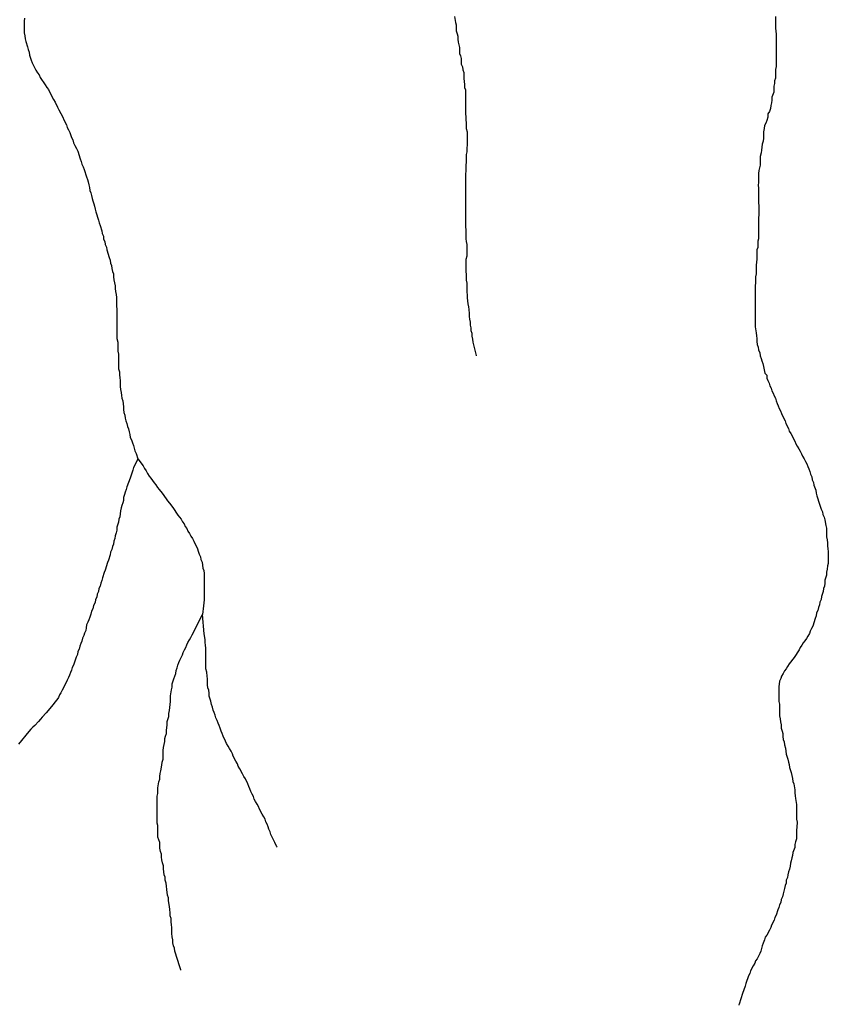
# Model space of a CAD drawing. Extents: x 652.3 to 678, y 7316.9 to 7344.9.
# Drawn here: x 671.059 to 672.591, y 7320.845 to 7322.712 of the extents above; entities that cross this region are included whole.
import ezdxf

# ---------------------------------------------------------------- set-up
doc = ezdxf.new("R2010")
doc.units = 0
doc.header["$LTSCALE"] = 0.032
doc.layers.add('7', color=7, linetype='Continuous', lineweight=25)

msp = doc.modelspace()

# ---------------------------------------------------------------- linework, layer by layer
at = {"layer": '7'}
for points in [[(671.068, 7322.7152), (671.0672, 7322.7096), (671.0672, 7322.6873), (671.0688, 7322.6818), (671.0696, 7322.6762), (671.0704, 7322.6706), (671.0736, 7322.6611), (671.0752, 7322.6555), (671.0768, 7322.6507), (671.0776, 7322.6452), (671.0807, 7322.6356), (671.0823, 7322.6308), (671.0895, 7322.6165), (671.0927, 7322.6117), (671.0959, 7322.6078), (671.0975, 7322.603), (671.107, 7322.5887), (671.1102, 7322.5839), (671.1134, 7322.5799)], [(671.8828, 7322.7184), (671.8844, 7322.7072), (671.886, 7322.7025), (671.886, 7322.6913), (671.8876, 7322.6857), (671.8892, 7322.681), (671.8892, 7322.6754), (671.89, 7322.6698), (671.8908, 7322.6643), (671.8923, 7322.6595), (671.8923, 7322.6483), (671.8939, 7322.6436), (671.8955, 7322.6388), (671.8955, 7322.6277), (671.8979, 7322.6229), (671.8987, 7322.6173), (671.9003, 7322.6125), (671.9003, 7322.6006), (671.9011, 7322.595), (671.9019, 7322.5895), (671.9019, 7322.5839), (671.9035, 7322.5791), (671.9035, 7322.5338), (671.9043, 7322.5282), (671.9043, 7322.5226), (671.9051, 7322.5171), (671.9051, 7322.5059), (671.9067, 7322.4996), (671.9067, 7322.4765), (671.9059, 7322.4677), (671.9059, 7322.4622), (671.9051, 7322.4566), (671.9051, 7322.4423), (671.9043, 7322.4367), (671.9043, 7322.4256), (671.9035, 7322.42), (671.9035, 7322.3197), (671.9043, 7322.3142), (671.9043, 7322.2974), (671.9051, 7322.2919), (671.9059, 7322.2863), (671.9059, 7322.264), (671.9043, 7322.2577), (671.9043, 7322.2354), (671.9051, 7322.2298), (671.9051, 7322.2187), (671.9059, 7322.2131), (671.9059, 7322.1964), (671.9067, 7322.1908), (671.9067, 7322.1853), (671.9083, 7322.1741), (671.9091, 7322.1685), (671.9098, 7322.163), (671.9106, 7322.1558), (671.9106, 7322.1502), (671.9114, 7322.1447), (671.9122, 7322.1391), (671.9122, 7322.1335), (671.9138, 7322.1288), (671.9138, 7322.1232), (671.9154, 7322.1184), (671.9154, 7322.1128), (671.917, 7322.1073), (671.9178, 7322.1017), (671.9186, 7322.0961), (671.9202, 7322.0914), (671.9226, 7322.081), (671.9237, 7322.0764), (671.9238, 7322.0756)], [(672.4907, 7322.7184), (672.4907, 7322.6961), (672.4915, 7322.6905), (672.4923, 7322.6849), (672.4923, 7322.6237), (672.4907, 7322.6181), (672.4907, 7322.6014), (672.4891, 7322.5966), (672.4891, 7322.5911), (672.4875, 7322.5863), (672.4875, 7322.5751), (672.4843, 7322.5656), (672.4843, 7322.56), (672.4835, 7322.5545), (672.4819, 7322.5497), (672.4812, 7322.5441), (672.4796, 7322.5385), (672.4764, 7322.5338), (672.4764, 7322.5274), (672.4748, 7322.521), (672.4724, 7322.5163), (672.47, 7322.5115), (672.4692, 7322.5059), (672.4684, 7322.4996), (672.4684, 7322.4876), (672.4676, 7322.482), (672.466, 7322.4765), (672.4652, 7322.4709), (672.4644, 7322.4653), (672.4636, 7322.4598), (672.4621, 7322.4534), (672.4621, 7322.4367), (672.4605, 7322.4319), (672.4597, 7322.4263), (672.4589, 7322.4208), (672.4589, 7322.4041), (672.4581, 7322.3985), (672.4589, 7322.3929), (672.4589, 7322.3651), (672.4597, 7322.3595), (672.4597, 7322.3428), (672.4589, 7322.3372), (672.4589, 7322.2974), (672.4573, 7322.2927), (672.4573, 7322.2807), (672.4557, 7322.276), (672.4557, 7322.2585), (672.4549, 7322.2529), (672.4541, 7322.2473), (672.4541, 7322.2306), (672.4533, 7322.225), (672.4533, 7322.2139), (672.4525, 7322.2083), (672.4525, 7322.1304)], [(671.1134, 7322.5799), (671.1205, 7322.5656), (671.1229, 7322.5608), (671.1261, 7322.556), (671.1309, 7322.5465), (671.1333, 7322.5417), (671.1404, 7322.5274), (671.1428, 7322.5226), (671.1476, 7322.5131), (671.1492, 7322.5083), (671.1516, 7322.5035), (671.1539, 7322.4988), (671.1571, 7322.4892), (671.1595, 7322.4844), (671.1611, 7322.4789), (671.1635, 7322.4741), (671.1667, 7322.4685), (671.1691, 7322.4629), (671.1738, 7322.4486), (671.1754, 7322.4439), (671.177, 7322.4383), (671.1794, 7322.4335), (671.181, 7322.4287), (671.1858, 7322.4144), (671.1874, 7322.4096), (671.189, 7322.4049), (671.1898, 7322.3993), (671.1913, 7322.3945), (671.1921, 7322.3889), (671.1937, 7322.3842), (671.1953, 7322.3794), (671.1961, 7322.3738), (671.1977, 7322.3691), (671.1993, 7322.3635), (671.2009, 7322.3587), (671.2017, 7322.3531), (671.2033, 7322.3484), (671.2049, 7322.3428), (671.2065, 7322.338), (671.2081, 7322.3325), (671.2096, 7322.3277), (671.2112, 7322.3221), (671.2144, 7322.3126), (671.2152, 7322.307), (671.2176, 7322.3022), (671.2176, 7322.2967), (671.22, 7322.2919), (671.2208, 7322.2863), (671.2232, 7322.2815), (671.224, 7322.276), (671.2287, 7322.2616), (671.2303, 7322.2569), (671.2311, 7322.2513), (671.2327, 7322.2465), (671.2335, 7322.241), (671.2351, 7322.2354), (671.2367, 7322.2306), (671.2367, 7322.225), (671.2375, 7322.2195), (671.2383, 7322.2139), (671.2399, 7322.2083), (671.2399, 7322.2028), (671.2407, 7322.1972), (671.2415, 7322.1916), (671.2423, 7322.186), (671.2423, 7322.1693), (671.2431, 7322.1638), (671.2431, 7322.1081), (671.2447, 7322.1017), (671.2447, 7322.0842), (671.2462, 7322.0786), (671.2462, 7322.0508), (671.2478, 7322.0452), (671.2478, 7322.0396), (671.2486, 7322.0341), (671.2494, 7322.0285), (671.2494, 7322.0174), (671.2502, 7322.0118), (671.251, 7322.0062), (671.2518, 7322.0007), (671.2526, 7321.9951), (671.2542, 7321.9903), (671.2558, 7321.9792), (671.2558, 7321.9736), (671.2566, 7321.968), (671.2582, 7321.9633), (671.259, 7321.9577), (671.2598, 7321.9521), (671.2622, 7321.9473), (671.263, 7321.9418), (671.2653, 7321.937), (671.2661, 7321.9314), (671.2677, 7321.9267), (671.2685, 7321.9211), (671.2709, 7321.9163), (671.2725, 7321.9107), (671.2749, 7321.906), (671.2757, 7321.9004), (671.2773, 7321.8956), (671.2797, 7321.8908), (671.2828, 7321.8805)], [(672.4525, 7322.1304), (672.4541, 7322.1192), (672.4549, 7322.1136), (672.4557, 7322.1081), (672.4557, 7322.1025), (672.4565, 7322.0969), (672.4581, 7322.0922), (672.4589, 7322.0866), (672.4613, 7322.081), (672.4621, 7322.0754), (672.4636, 7322.0707), (672.4652, 7322.0659), (672.4668, 7322.0611), (672.4684, 7322.0556), (672.4692, 7322.0492), (672.4708, 7322.0428), (672.4748, 7322.0388), (672.4748, 7322.0333), (672.4764, 7322.0285), (672.4788, 7322.0237), (672.4804, 7322.019), (672.4827, 7322.0142), (672.4843, 7322.0094), (672.4867, 7322.0046), (672.4883, 7321.9999), (672.4907, 7321.9951), (672.4923, 7321.9903), (672.4939, 7321.9855), (672.4963, 7321.9808), (672.4979, 7321.976), (672.5002, 7321.9712), (672.5026, 7321.9664), (672.5042, 7321.9617), (672.509, 7321.9521), (672.5106, 7321.9473), (672.5154, 7321.9378), (672.517, 7321.933), (672.5201, 7321.9282), (672.5273, 7321.9139), (672.5297, 7321.9091), (672.5321, 7321.9044), (672.5353, 7321.8996), (672.5376, 7321.8948), (672.54, 7321.8901), (672.5424, 7321.8853), (672.5456, 7321.8805), (672.548, 7321.8757), (672.5504, 7321.871), (672.552, 7321.8662), (672.5544, 7321.8614), (672.5559, 7321.8566), (672.5575, 7321.8511), (672.5599, 7321.8463), (672.5607, 7321.8407), (672.5631, 7321.8359), (672.5639, 7321.8304), (672.5671, 7321.8208), (672.5679, 7321.8153), (672.5695, 7321.8105), (672.5711, 7321.8049), (672.5727, 7321.8001), (672.5742, 7321.7946), (672.5774, 7321.785), (672.5798, 7321.7802), (672.5806, 7321.7747), (672.583, 7321.7699), (672.5846, 7321.7651), (672.5862, 7321.754), (672.5878, 7321.7492), (672.5878, 7321.7325), (672.5886, 7321.7269), (672.5894, 7321.7214), (672.5894, 7321.7158), (672.5902, 7321.7102), (672.591, 7321.7047), (672.591, 7321.6824), (672.5894, 7321.6776), (672.5886, 7321.6712), (672.5878, 7321.6657), (672.5878, 7321.6601), (672.5846, 7321.6506), (672.5846, 7321.645), (672.5838, 7321.6394), (672.5822, 7321.6346), (672.5814, 7321.6291), (672.5782, 7321.6195), (672.5774, 7321.6139), (672.575, 7321.6092), (672.5742, 7321.6036), (672.5727, 7321.5988), (672.5711, 7321.5933), (672.5687, 7321.5885), (672.5679, 7321.5829), (672.5663, 7321.5781), (672.5615, 7321.5638), (672.5591, 7321.559), (672.5567, 7321.5543), (672.5552, 7321.5495), (672.552, 7321.5447), (672.5496, 7321.54), (672.5464, 7321.536)], [(671.2828, 7321.8805), (671.2773, 7321.8686), (671.2749, 7321.8638), (671.2733, 7321.859), (671.2717, 7321.8535), (671.2685, 7321.8439)], [(671.2828, 7321.8805), (671.2932, 7321.867), (671.2956, 7321.8622), (671.2988, 7321.8574), (671.3011, 7321.8527), (671.3043, 7321.8479), (671.3075, 7321.8439), (671.3107, 7321.8391), (671.3139, 7321.8352), (671.3171, 7321.8312), (671.3202, 7321.8264), (671.3234, 7321.8224), (671.329, 7321.8153), (671.3362, 7321.8049), (671.3393, 7321.8009), (671.3425, 7321.7962), (671.3489, 7321.7882), (671.3584, 7321.7739), (671.3648, 7321.7659), (671.3672, 7321.7612), (671.3704, 7321.7572), (671.3728, 7321.7524), (671.3759, 7321.7484), (671.3775, 7321.7436), (671.3807, 7321.7389), (671.3831, 7321.7341), (671.3863, 7321.7293), (671.3887, 7321.7246), (671.3958, 7321.7102), (671.3974, 7321.7055), (671.399, 7321.6999), (671.4014, 7321.6951), (671.4022, 7321.6895), (671.4046, 7321.6848), (671.4062, 7321.6736), (671.4078, 7321.6689), (671.4086, 7321.6633), (671.4086, 7321.6132), (671.4078, 7321.6076), (671.407, 7321.602), (671.4054, 7321.5853)], [(671.2685, 7321.8439), (671.2653, 7321.8359), (671.2622, 7321.8272), (671.2606, 7321.8224), (671.259, 7321.8176), (671.2574, 7321.8129), (671.2558, 7321.8073), (671.2558, 7321.8017), (671.2542, 7321.797), (671.2526, 7321.7922), (671.251, 7321.7874), (671.2502, 7321.7818), (671.2494, 7321.7763), (671.2486, 7321.7707), (671.247, 7321.7659), (671.2462, 7321.7604), (671.2431, 7321.7508), (671.2431, 7321.7452), (671.2415, 7321.7405), (671.2399, 7321.7349), (671.2391, 7321.7293), (671.2375, 7321.7246), (671.2367, 7321.719), (671.2351, 7321.7142), (671.2335, 7321.7086), (671.2311, 7321.7039), (671.2303, 7321.6983), (671.2271, 7321.6887), (671.2256, 7321.684), (671.2208, 7321.6696), (671.2192, 7321.6649), (671.216, 7321.6553), (671.2144, 7321.6498), (671.2128, 7321.645), (671.2112, 7321.6394), (671.2088, 7321.6346), (671.2081, 7321.6291), (671.2057, 7321.6243), (671.2049, 7321.6187), (671.2025, 7321.6139), (671.2017, 7321.6084), (671.1985, 7321.6028), (671.1977, 7321.5964), (671.1953, 7321.5917), (671.1937, 7321.5861), (671.1921, 7321.5805), (671.1898, 7321.5758), (671.1882, 7321.571), (671.1858, 7321.5662), (671.185, 7321.5606), (671.1842, 7321.5551), (671.1818, 7321.5503), (671.1802, 7321.5455), (671.1778, 7321.5407), (671.177, 7321.5352), (671.1746, 7321.5304), (671.173, 7321.5256), (671.1714, 7321.5201), (671.1691, 7321.5153), (671.1683, 7321.5097), (671.1659, 7321.5049), (671.1643, 7321.4994), (671.1611, 7321.4898), (671.1587, 7321.485), (671.1571, 7321.4803), (671.1555, 7321.4755), (671.1531, 7321.4707), (671.1516, 7321.466), (671.1492, 7321.4612), (671.142, 7321.4469), (671.1396, 7321.4421), (671.1372, 7321.4373), (671.1341, 7321.4333), (671.1325, 7321.4286), (671.1293, 7321.4238), (671.1253, 7321.4198), (671.1221, 7321.415), (671.1094, 7321.3991), (671.1014, 7321.3912), (671.0982, 7321.3872), (671.0943, 7321.3832), (671.0879, 7321.3752), (671.0839, 7321.3721), (671.0799, 7321.3681), (671.076, 7321.3641), (671.0569, 7321.3402)], [(671.3645, 7320.9121), (671.3644, 7320.9125), (671.3624, 7320.9185), (671.3529, 7320.948), (671.3521, 7320.9535), (671.3505, 7320.9583), (671.3489, 7320.9639), (671.3489, 7320.9694), (671.3481, 7320.975), (671.3473, 7320.9814), (671.3473, 7320.9925), (671.3465, 7320.9981), (671.3457, 7321.0037), (671.3457, 7321.01), (671.3441, 7321.0148), (671.3441, 7321.0204), (671.3433, 7321.0267), (671.3425, 7321.0323), (671.3409, 7321.0434), (671.3409, 7321.049), (671.3393, 7321.0538), (671.3377, 7321.0649), (671.337, 7321.0713), (671.3362, 7321.0769), (671.3346, 7321.0824), (671.3346, 7321.088), (671.333, 7321.0928), (671.3322, 7321.0983), (671.3314, 7321.1039), (671.3314, 7321.1095), (671.3298, 7321.1151), (671.3282, 7321.1206), (671.3274, 7321.1262), (671.3274, 7321.1318), (671.3258, 7321.1365), (671.3242, 7321.1429), (671.3242, 7321.154), (671.321, 7321.1636), (671.321, 7321.1859), (671.3194, 7321.1906), (671.3194, 7321.2416), (671.321, 7321.2463), (671.321, 7321.2575), (671.3226, 7321.2686), (671.3242, 7321.2734), (671.3242, 7321.279), (671.325, 7321.2845), (671.3266, 7321.2893), (671.3282, 7321.3004), (671.329, 7321.306), (671.3306, 7321.3116), (671.3306, 7321.3283), (671.3314, 7321.3339), (671.333, 7321.3394), (671.3338, 7321.345), (671.3338, 7321.3506), (671.3354, 7321.3554), (671.337, 7321.3601), (671.337, 7321.3657), (671.3385, 7321.3768), (671.3385, 7321.3832), (671.3417, 7321.3927), (671.3417, 7321.3983), (671.3425, 7321.4039), (671.3441, 7321.415), (671.3449, 7321.4206), (671.3449, 7321.4317), (671.3465, 7321.4429), (671.3481, 7321.4477), (671.3481, 7321.454), (671.3513, 7321.4636), (671.3529, 7321.4691), (671.3545, 7321.4739), (671.3553, 7321.4795), (671.3576, 7321.4843), (671.3584, 7321.4898), (671.3608, 7321.4946), (671.3624, 7321.4994), (671.3648, 7321.5041), (671.3672, 7321.5089), (671.3688, 7321.5137), (671.3712, 7321.5185), (671.3736, 7321.5232), (671.3759, 7321.528), (671.3775, 7321.5328), (671.3807, 7321.5376), (671.3831, 7321.5423), (671.3855, 7321.5471), (671.4054, 7321.5853)], [(671.5467, 7321.1447), (671.5463, 7321.1454), (671.5422, 7321.154), (671.5351, 7321.1692), (671.5335, 7321.1739), (671.5311, 7321.1787), (671.5295, 7321.1835), (671.5279, 7321.1883), (671.5255, 7321.193), (671.5239, 7321.1978), (671.5216, 7321.2026), (671.5184, 7321.2074), (671.5136, 7321.2169), (671.5112, 7321.2217), (671.5088, 7321.2264), (671.5056, 7321.2312), (671.5033, 7321.236), (671.5017, 7321.2408), (671.4993, 7321.2455), (671.4969, 7321.2503), (671.4953, 7321.2551), (671.4929, 7321.2599), (671.4913, 7321.2646), (671.4865, 7321.2742), (671.4834, 7321.279), (671.481, 7321.2837), (671.4762, 7321.2933), (671.473, 7321.2981), (671.4714, 7321.3028), (671.4682, 7321.3076), (671.4635, 7321.3172), (671.4619, 7321.3219), (671.4595, 7321.3267), (671.4563, 7321.3315), (671.4539, 7321.3363), (671.4507, 7321.341), (671.4491, 7321.3458), (671.4444, 7321.3554), (671.4428, 7321.3601), (671.4404, 7321.3649), (671.4388, 7321.3705), (671.4372, 7321.3752), (671.4348, 7321.38), (671.4332, 7321.3848), (671.4308, 7321.3896), (671.4293, 7321.3951), (671.4277, 7321.3999), (671.4253, 7321.4047), (671.4245, 7321.4103), (671.4221, 7321.415), (671.4213, 7321.4214), (671.4181, 7321.4309), (671.4181, 7321.4365), (671.4173, 7321.4421), (671.4157, 7321.4469), (671.4149, 7321.4524), (671.4149, 7321.4636), (671.4141, 7321.4691), (671.4133, 7321.4763), (671.4117, 7321.4827), (671.4117, 7321.5216), (671.411, 7321.5272), (671.4102, 7321.5328), (671.4102, 7321.5384), (671.4086, 7321.5487), (671.4054, 7321.5853)], [(672.5464, 7321.536), (672.5432, 7321.532), (672.5408, 7321.5272), (672.5376, 7321.5232), (672.5361, 7321.5185), (672.5265, 7321.5041), (672.517, 7321.4922), (672.5138, 7321.4874), (672.5114, 7321.4827), (672.5082, 7321.4787), (672.5058, 7321.4739), (672.5026, 7321.4691), (672.501, 7321.4644), (672.4987, 7321.4596), (672.4971, 7321.4484), (672.4971, 7321.4206), (672.4987, 7321.4158), (672.4987, 7321.3935), (672.4995, 7321.388), (672.5002, 7321.3824), (672.5018, 7321.3768), (672.5018, 7321.3705), (672.5034, 7321.3649), (672.505, 7321.3601), (672.505, 7321.3546), (672.5058, 7321.349), (672.5074, 7321.3442), (672.5082, 7321.3386), (672.5098, 7321.3323), (672.5114, 7321.3211), (672.5146, 7321.3116), (672.5154, 7321.306), (672.517, 7321.3012), (672.5178, 7321.2957), (672.5209, 7321.2861), (672.5217, 7321.2806), (672.5233, 7321.275), (672.5241, 7321.2694), (672.5257, 7321.2646), (672.5273, 7321.2535), (672.5273, 7321.2479), (672.5281, 7321.2424), (672.5289, 7321.2368), (672.5305, 7321.2257), (672.5305, 7321.1978), (672.5321, 7321.1922), (672.5313, 7321.1827), (672.5305, 7321.1771), (672.5305, 7321.1604), (672.5289, 7321.1548), (672.5273, 7321.1501), (672.5273, 7321.1445), (672.5241, 7321.1349), (672.5233, 7321.1294), (672.5217, 7321.1246), (672.5209, 7321.119), (672.5193, 7321.1143), (672.5185, 7321.1087), (672.5178, 7321.1031), (672.5154, 7321.0983), (672.5146, 7321.0928), (672.5138, 7321.0872), (672.5114, 7321.0824), (672.5114, 7321.0769), (672.509, 7321.0721), (672.5082, 7321.0665), (672.5066, 7321.0617), (672.5058, 7321.0562), (672.5042, 7321.0506), (672.5018, 7321.0458), (672.501, 7321.0403), (672.4987, 7321.0355), (672.4971, 7321.0307), (672.4955, 7321.0259), (672.4923, 7321.0164), (672.4899, 7321.0116), (672.4883, 7321.0068), (672.4835, 7320.9973), (672.4819, 7320.9925), (672.4796, 7320.9877), (672.4748, 7320.9782), (672.4716, 7320.9742), (672.47, 7320.9694), (672.4676, 7320.9631), (672.466, 7320.9583), (672.4644, 7320.9527), (672.4629, 7320.948), (672.4613, 7320.9432), (672.4565, 7320.9336), (672.4533, 7320.9297), (672.4517, 7320.9249), (672.4485, 7320.9201), (672.4438, 7320.9106), (672.4422, 7320.9058), (672.4398, 7320.901), (672.435, 7320.8867), (672.4334, 7320.8819), (672.4286, 7320.8676), (672.4223, 7320.8477), (672.4218, 7320.8462), (672.4215, 7320.8454)]]:
    msp.add_lwpolyline(points, dxfattribs=at)

doc.saveas('drawing.dxf')
